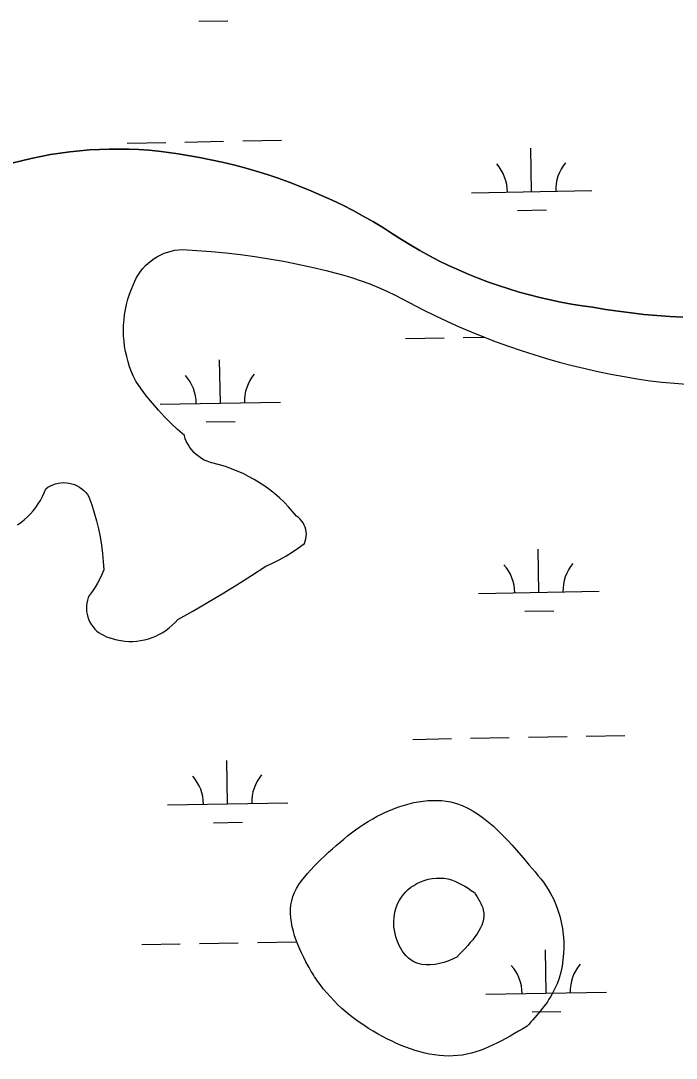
# Model space of a CAD drawing. Extents: x 3957609 to 3995875, y 234277 to 260273.
# Drawn here: x 3983219 to 3983763, y 256037 to 256898 of the extents above; entities that cross this region are included whole.
import ezdxf

# ---------------------------------------------------------------- set-up
doc = ezdxf.new("R2010")
doc.units = 0
doc.layers.add('V-TOPO-SHOR', color=7, linetype='Continuous')
doc.layers.add('V-WETL-SWMP', color=7, linetype='Continuous')

msp = doc.modelspace()

# ---------------------------------------------------------------- linework, layer by layer
at = {"layer": 'V-TOPO-SHOR'}
for points in [[(3983211.95, 256779.609), (3983219.876, 256781.683), (3983227.85, 256783.561), (3983235.868, 256785.239), (3983243.927, 256786.715), (3983252.021, 256787.991), (3983260.143, 256789.064), (3983268.288, 256789.935), (3983276.456, 256790.602), (3983284.633, 256791.065), (3983292.823, 256791.323), (3983301.015, 256791.379), (3983309.207, 256791.229), (3983317.391, 256790.877), (3983325.567, 256790.318), (3983333.724, 256789.558), (3983341.858, 256788.591), (3983349.969, 256787.424), (3983367.577, 256784.397), (3983377.07, 256782.533), (3983386.519, 256780.467), (3983395.924, 256778.198), (3983405.277, 256775.728), (3983414.575, 256773.057), (3983423.813, 256770.188), (3983432.988, 256767.122), (3983442.096, 256763.86), (3983451.132, 256760.401), (3983460.09, 256756.751), (3983468.968, 256752.909), (3983477.762, 256748.877), (3983486.468, 256744.658), (3983495.08, 256740.252), (3983503.595, 256735.663), (3983512.012, 256730.891), (3983520.323, 256725.943), (3983527.733, 256720.962), (3983535.255, 256716.154), (3983542.884, 256711.519), (3983550.619, 256707.06), (3983558.455, 256702.78)], [(3983453.64, 256480.957), (3983452.524, 256482.575), (3983451.24, 256484.064), (3983449.804, 256485.405), (3983448.232, 256486.585), (3983444.908, 256490.593), (3983441.42, 256494.462), (3983437.775, 256498.181), (3983433.98, 256501.748), (3983430.039, 256505.154), (3983425.962, 256508.394), (3983421.755, 256511.464), (3983417.424, 256514.358), (3983412.977, 256517.07), (3983408.423, 256519.595), (3983403.767, 256521.929), (3983399.018, 256524.07), (3983394.187, 256526.011), (3983389.28, 256527.754), (3983384.301, 256529.29), (3983376.654, 256531.274), (3983374.106, 256532.149), (3983371.645, 256533.234), (3983369.281, 256534.529), (3983367.039, 256536.018), (3983364.929, 256537.693), (3983362.971, 256539.54), (3983361.177, 256541.549), (3983359.559, 256543.702), (3983358.132, 256545.985), (3983356.903, 256548.381), (3983355.883, 256550.874), (3983355.078, 256553.444), (3983349.434, 256558.505), (3983343.956, 256563.741), (3983338.645, 256569.152), (3983333.513, 256574.731), (3983328.561, 256580.472), (3983323.795, 256586.368), (3983319.224, 256592.413), (3983314.845, 256598.602), (3983312.935, 256602.539), (3983311.21, 256606.561), (3983309.682, 256610.663), (3983308.347, 256614.831), (3983307.215, 256619.058), (3983306.281, 256623.334), (3983305.552, 256627.649), (3983305.029, 256631.993), (3983304.712, 256636.359), (3983304.603, 256640.734), (3983304.702, 256645.111), (3983305.007, 256649.477), (3983305.519, 256653.823), (3983306.236, 256658.14), (3983307.157, 256662.416), (3983308.282, 256666.647), (3983309.605, 256670.819), (3983311.124, 256674.923), (3983314.045, 256681.823), (3983315.447, 256684.602), (3983317.039, 256687.279), (3983318.81, 256689.841), (3983320.756, 256692.272), (3983322.863, 256694.566), (3983325.124, 256696.706), (3983327.529, 256698.686), (3983330.062, 256700.497), (3983332.716, 256702.127), (3983335.475, 256703.571), (3983338.328, 256704.822), (3983341.26, 256705.871), (3983344.257, 256706.716), (3983347.306, 256707.353), (3983350.39, 256707.777), (3983353.497, 256707.988), (3983365.537, 256707.278), (3983377.561, 256706.335), (3983389.565, 256705.16), (3983401.541, 256703.755), (3983413.491, 256702.119), (3983425.407, 256700.251), (3983437.283, 256698.156), (3983449.116, 256695.829), (3983460.905, 256693.277), (3983472.64, 256690.498), (3983480.039, 256688.71), (3983487.383, 256686.703), (3983494.666, 256684.481), (3983501.879, 256682.044), (3983509.016, 256679.394), (3983516.072, 256676.535), (3983523.039, 256673.467), (3983529.912, 256670.194), (3983553.149, 256657.978), (3983563.034, 256653.09), (3983573.006, 256648.383), (3983583.066, 256643.861), (3983593.205, 256639.526), (3983603.423, 256635.378), (3983613.714, 256631.418)], [(3983558.455, 256702.78), (3983566.385, 256698.682), (3983574.407, 256694.764), (3983582.517, 256691.033), (3983590.711, 256687.49), (3983598.983, 256684.133), (3983607.33, 256680.967), (3983615.75, 256677.993), (3983624.233, 256675.214), (3983632.779, 256672.629), (3983641.381, 256670.244), (3983650.033, 256668.052), (3983658.737, 256666.062), (3983667.482, 256664.272), (3983676.268, 256662.68), (3983685.087, 256661.294), (3983693.934, 256660.108), (3983704.527, 256658.306), (3983715.152, 256656.702), (3983725.805, 256655.301), (3983736.481, 256654.103), (3983747.18, 256653.106), (3983757.895, 256652.309), (3983768.625, 256651.717)], [(3983613.714, 256631.418), (3983624.077, 256627.647), (3983634.507, 256624.067), (3983645.003, 256620.682), (3983655.559, 256617.487), (3983666.17, 256614.491), (3983676.836, 256611.687), (3983687.551, 256609.08), (3983698.313, 256606.672), (3983709.116, 256604.462), (3983719.958, 256602.451), (3983730.837, 256600.638), (3983741.747, 256599.028), (3983751.708, 256597.88), (3983761.694, 256596.942), (3983771.697, 256596.212)], [(3983222.233, 256483.661), (3983224.848, 256485.999), (3983227.324, 256488.488), (3983229.647, 256491.115), (3983231.811, 256493.878), (3983233.81, 256496.762), (3983235.637, 256499.758), (3983237.281, 256502.856), (3983238.742, 256506.047), (3983240.011, 256509.32), (3983241.883, 256510.649), (3983243.874, 256511.798), (3983245.963, 256512.752), (3983248.132, 256513.504), (3983250.362, 256514.051), (3983252.635, 256514.385), (3983254.929, 256514.499), (3983257.223, 256514.401), (3983259.498, 256514.084), (3983261.733, 256513.553), (3983263.908, 256512.816), (3983266.003, 256511.876), (3983268.001, 256510.741), (3983269.882, 256509.426), (3983271.631, 256507.938), (3983273.232, 256506.291), (3983274.67, 256504.499), (3983275.933, 256502.582), (3983278.241, 256496.084), (3983280.316, 256489.51), (3983282.157, 256482.866), (3983283.761, 256476.159), (3983285.123, 256469.4), (3983286.245, 256462.599), (3983287.126, 256455.761), (3983287.761, 256448.896), (3983288.154, 256442.01), (3983286.706, 256438.258), (3983285.035, 256434.599), (3983283.146, 256431.047), (3983281.047, 256427.615), (3983278.745, 256424.318), (3983276.249, 256421.164), (3983275.335, 256419.001), (3983274.631, 256416.767), (3983274.135, 256414.475), (3983273.857, 256412.146), (3983273.795, 256409.801), (3983273.953, 256407.463), (3983274.328, 256405.146), (3983274.918, 256402.877), (3983275.716, 256400.671), (3983276.716, 256398.552), (3983277.91, 256396.532), (3983279.286, 256394.634), (3983280.832, 256392.871), (3983282.536, 256391.261), (3983284.385, 256389.815), (3983286.358, 256388.549), (3983288.443, 256387.472), (3983290.615, 256386.596), (3983295.981, 256384.865), (3983299.164, 256384.011), (3983302.394, 256383.364), (3983305.66, 256382.93), (3983308.947, 256382.708), (3983312.24, 256382.702), (3983315.529, 256382.911), (3983318.796, 256383.331), (3983322.03, 256383.966), (3983325.214, 256384.808), (3983328.338, 256385.854), (3983331.385, 256387.103), (3983334.346, 256388.547), (3983337.207, 256390.18), (3983339.956, 256391.996), (3983342.581, 256393.989), (3983345.07, 256396.145), (3983347.415, 256398.46), (3983349.602, 256400.923), (3983362.037, 256407.819), (3983374.366, 256414.899), (3983386.589, 256422.163), (3983398.699, 256429.612), (3983410.698, 256437.241), (3983422.578, 256445.05), (3983428.241, 256447.663), (3983433.795, 256450.497), (3983439.233, 256453.553), (3983444.543, 256456.821), (3983449.72, 256460.299), (3983454.754, 256463.979), (3983455.457, 256465.816), (3983455.957, 256467.717), (3983456.252, 256469.66), (3983456.333, 256471.624), (3983456.204, 256473.584), (3983455.867, 256475.522), (3983455.322, 256477.41), (3983454.576, 256479.229), (3983453.64, 256480.957)], [(3983216.611, 256479.466), (3983219.482, 256481.481), (3983222.233, 256483.661)]]:
    msp.add_lwpolyline(points, dxfattribs=at)
for points in [[(3983462.695, 256196.209), (3983515.171, 256237.531), (3983576.147, 256249.371), (3983641.34, 256197.062), (3983658.971, 256173.495), (3983662.305, 256093.875), (3983639.457, 256063.284)], [(3983639.457, 256063.284), (3983582.118, 256038.853), (3983519.931, 256054.468), (3983465.103, 256101.45), (3983457.752, 256113.429), (3983445.092, 256170.795), (3983462.695, 256196.209)], [(3983581.147, 256120.583), (3983573.825, 256117.366), (3983545.569, 256116.708), (3983531.936, 256133.47), (3983532.339, 256165.481), (3983547.897, 256181.654), (3983573.859, 256185.462), (3983595.712, 256174.271)], [(3983595.712, 256174.271), (3983603.172, 256159.562), (3983581.147, 256120.583)]]:
    msp.add_spline(points, degree=3, dxfattribs=at)
at = {"layer": 'V-WETL-SWMP'}
for p, q in [((3983367.177, 256897.41), (3983391.173, 256897.847)), ((3983307.597, 256796.309), (3983339.592, 256796.891)), ((3983355.589, 256797.182), (3983387.584, 256797.764)), ((3983403.581, 256798.055), (3983435.576, 256798.636)), ((3983252.02, 256787.991), (3983243.928, 256786.716)), ((3983260.143, 256789.064), (3983252.02, 256787.991)), ((3983268.289, 256789.935), (3983260.143, 256789.064)), ((3983276.455, 256790.602), (3983268.289, 256789.935)), ((3983284.634, 256791.065), (3983276.455, 256790.602)), ((3983292.823, 256791.324), (3983284.634, 256791.065)), ((3983301.016, 256791.379), (3983292.823, 256791.324)), ((3983309.207, 256791.23), (3983301.016, 256791.379)), ((3983317.392, 256790.876), (3983309.207, 256791.23)), ((3983325.566, 256790.318), (3983317.392, 256790.876)), ((3983333.723, 256789.557), (3983325.566, 256790.318)), ((3983341.859, 256788.592), (3983333.723, 256789.557)), ((3983349.968, 256787.425), (3983341.859, 256788.592)), ((3983367.577, 256784.397), (3983349.968, 256787.425)), ((3983643.23, 256755.975), (3983642.575, 256791.969)), ((3983219.875, 256781.684), (3983211.949, 256779.609)), ((3983227.85, 256783.561), (3983219.875, 256781.684)), ((3983235.869, 256785.239), (3983227.85, 256783.561)), ((3983243.928, 256786.716), (3983235.869, 256785.239)), ((3983377.069, 256782.534), (3983367.577, 256784.397)), ((3983386.52, 256780.467), (3983377.069, 256782.534)), ((3983395.924, 256778.198), (3983386.52, 256780.467)), ((3983405.277, 256775.728), (3983395.924, 256778.198)), ((3983414.575, 256773.058), (3983405.277, 256775.728)), ((3983423.814, 256770.189), (3983414.575, 256773.058)), ((3983432.989, 256767.122), (3983423.814, 256770.189)), ((3983442.096, 256763.859), (3983432.989, 256767.122)), ((3983451.131, 256760.401), (3983442.096, 256763.859)), ((3983460.09, 256756.751), (3983451.131, 256760.401)), ((3983468.968, 256752.909), (3983460.09, 256756.751)), ((3983477.762, 256748.877), (3983468.968, 256752.909)), ((3983593.238, 256755.066), (3983693.222, 256756.884)), ((3983486.467, 256744.657), (3983477.762, 256748.877)), ((3983495.08, 256740.252), (3983486.467, 256744.657)), ((3983503.596, 256735.663), (3983495.08, 256740.252)), ((3983512.012, 256730.892), (3983503.596, 256735.663)), ((3983631.512, 256740.328), (3983655.508, 256740.764)), ((3983520.323, 256725.942), (3983512.012, 256730.892)), ((3983527.733, 256720.962), (3983520.323, 256725.942)), ((3983535.255, 256716.154), (3983527.733, 256720.962)), ((3983542.885, 256711.519), (3983535.255, 256716.154)), ((3983550.619, 256707.061), (3983542.885, 256711.519)), ((3983558.454, 256702.781), (3983550.619, 256707.061)), ((3983566.384, 256698.682), (3983558.454, 256702.781)), ((3983574.407, 256694.765), (3983566.384, 256698.682)), ((3983582.517, 256691.033), (3983574.407, 256694.765)), ((3983590.711, 256687.489), (3983582.517, 256691.033)), ((3983598.983, 256684.133), (3983590.711, 256687.489)), ((3983607.331, 256680.967), (3983598.983, 256684.133)), ((3983615.749, 256677.994), (3983607.331, 256680.967)), ((3983624.232, 256675.215), (3983615.749, 256677.994)), ((3983632.778, 256672.63), (3983624.232, 256675.215)), ((3983641.38, 256670.243), (3983632.778, 256672.63)), ((3983650.034, 256668.053), (3983641.38, 256670.243)), ((3983658.737, 256666.062), (3983650.034, 256668.053)), ((3983667.483, 256664.271), (3983658.737, 256666.062)), ((3983676.268, 256662.681), (3983667.483, 256664.271)), ((3983685.087, 256661.293), (3983676.268, 256662.681)), ((3983693.935, 256660.107), (3983685.087, 256661.293)), ((3983704.527, 256658.305), (3983693.935, 256660.107)), ((3983715.152, 256656.703), (3983704.527, 256658.305)), ((3983725.805, 256655.302), (3983715.152, 256656.703)), ((3983736.482, 256654.103), (3983725.805, 256655.302)), ((3983747.181, 256653.105), (3983736.482, 256654.103)), ((3983757.896, 256652.31), (3983747.181, 256653.105)), ((3983768.624, 256651.718), (3983757.896, 256652.31)), ((3983538.586, 256633.981), (3983570.581, 256634.563)), ((3983586.578, 256634.854), (3983603.963, 256635.17)), ((3983384.942, 256580.437), (3983384.288, 256616.431)), ((3983334.951, 256579.528), (3983434.934, 256581.346)), ((3983373.225, 256564.79), (3983397.221, 256565.227)), ((3983649.278, 256423.355), (3983648.623, 256459.349)), ((3983599.286, 256422.446), (3983699.27, 256424.264)), ((3983637.56, 256407.708), (3983661.556, 256408.144)), ((3983544.634, 256301.361), (3983576.629, 256301.943)), ((3983592.627, 256302.234), (3983624.621, 256302.815)), ((3983640.619, 256303.106), (3983672.613, 256303.688)), ((3983688.611, 256303.979), (3983720.605, 256304.561)), ((3983390.99, 256247.817), (3983390.336, 256283.811)), ((3983340.999, 256246.908), (3983440.982, 256248.726)), ((3983379.273, 256232.17), (3983403.269, 256232.607)), ((3983415.677, 256132.815), (3983447.672, 256133.396)), ((3983319.693, 256131.069), (3983351.688, 256131.651)), ((3983367.685, 256131.942), (3983399.68, 256132.524)), ((3983655.326, 256090.735), (3983654.671, 256126.729)), ((3983605.334, 256089.826), (3983705.318, 256091.644)), ((3983643.608, 256075.088), (3983667.604, 256075.524))]:
    msp.add_line(p, q, dxfattribs=at)
for points in [[(3983444.907, 256490.594), (3983441.419, 256494.461), (3983437.774, 256498.181), (3983433.979, 256501.748), (3983430.039, 256505.154), (3983425.962, 256508.395), (3983421.755, 256511.464), (3983417.424, 256514.357), (3983412.977, 256517.069), (3983408.423, 256519.594), (3983403.767, 256521.929), (3983399.019, 256524.07), (3983394.187, 256526.012), (3983389.279, 256527.753), (3983384.302, 256529.29), (3983376.655, 256531.274), (3983374.107, 256532.148), (3983371.644, 256533.235), (3983369.282, 256534.528), (3983367.038, 256536.018), (3983364.929, 256537.692), (3983362.971, 256539.541), (3983361.177, 256541.549), (3983359.56, 256543.702), (3983358.132, 256545.985), (3983356.903, 256548.382), (3983355.883, 256550.874), (3983355.079, 256553.444), (3983349.434, 256558.504), (3983343.955, 256563.742), (3983338.646, 256569.153), (3983333.513, 256574.732), (3983328.561, 256580.472), (3983323.796, 256586.368), (3983319.223, 256592.413), (3983314.845, 256598.602), (3983312.934, 256602.539), (3983311.211, 256606.562), (3983309.682, 256610.663), (3983308.348, 256614.831), (3983307.214, 256619.058), (3983306.281, 256623.334), (3983305.552, 256627.649), (3983305.029, 256631.994), (3983304.712, 256636.359), (3983304.603, 256640.734), (3983304.701, 256645.11), (3983305.006, 256649.476), (3983305.519, 256653.822), (3983306.236, 256658.139), (3983307.158, 256662.417), (3983308.282, 256666.647), (3983309.605, 256670.819), (3983311.124, 256674.923), (3983314.044, 256681.822), (3983315.447, 256684.602), (3983317.038, 256687.279), (3983318.811, 256689.84), (3983320.755, 256692.272), (3983322.863, 256694.565), (3983325.125, 256696.706), (3983327.528, 256698.686), (3983330.063, 256700.496), (3983332.716, 256702.127), (3983335.475, 256703.571), (3983338.328, 256704.821), (3983341.26, 256705.871), (3983344.257, 256706.716), (3983347.306, 256707.353), (3983350.391, 256707.777), (3983353.498, 256707.988), (3983365.537, 256707.277), (3983377.561, 256706.335), (3983389.564, 256705.16), (3983401.542, 256703.754), (3983413.491, 256702.118), (3983425.406, 256700.251), (3983437.283, 256698.155), (3983449.117, 256695.83), (3983460.904, 256693.278), (3983472.64, 256690.498), (3983480.04, 256688.71), (3983487.384, 256686.704), (3983494.666, 256684.481), (3983501.878, 256682.044), (3983509.016, 256679.395), (3983516.071, 256676.535), (3983523.039, 256673.468), (3983529.913, 256670.195), (3983553.149, 256657.979), (3983563.034, 256653.09), (3983573.007, 256648.384), (3983583.065, 256643.862), (3983593.205, 256639.526), (3983603.422, 256635.378), (3983613.714, 256631.417), (3983624.077, 256627.647), (3983634.508, 256624.068), (3983645.003, 256620.681), (3983655.558, 256617.488), (3983666.17, 256614.49)], [(3983666.17, 256614.49), (3983676.836, 256611.687), (3983687.551, 256609.081), (3983698.312, 256606.672), (3983709.116, 256604.462), (3983719.959, 256602.451), (3983730.837, 256600.639), (3983741.746, 256599.028), (3983751.709, 256597.88), (3983761.694, 256596.941), (3983771.697, 256596.213)], [(3983233.811, 256496.762), (3983235.636, 256499.758), (3983237.282, 256502.857), (3983238.742, 256506.048), (3983240.012, 256509.319), (3983241.884, 256510.649), (3983243.873, 256511.797), (3983245.962, 256512.752), (3983248.132, 256513.505), (3983250.363, 256514.051), (3983252.635, 256514.384), (3983254.929, 256514.5), (3983257.223, 256514.4), (3983259.498, 256514.084), (3983261.733, 256513.554), (3983263.908, 256512.816), (3983266.003, 256511.876), (3983268.001, 256510.742), (3983269.882, 256509.426), (3983271.631, 256507.937), (3983273.232, 256506.29), (3983274.67, 256504.499), (3983275.933, 256502.581), (3983278.241, 256496.084), (3983280.316, 256489.509), (3983282.157, 256482.865), (3983283.76, 256476.159), (3983285.123, 256469.401), (3983286.246, 256462.598), (3983287.125, 256455.76), (3983287.761, 256448.895), (3983288.153, 256442.011), (3983286.706, 256438.258), (3983285.035, 256434.599), (3983283.146, 256431.047), (3983281.047, 256427.615), (3983278.745, 256424.317), (3983276.248, 256421.163), (3983275.336, 256419.002), (3983274.63, 256416.766), (3983274.135, 256414.474), (3983273.856, 256412.146), (3983273.796, 256409.801), (3983273.953, 256407.462), (3983274.328, 256405.147), (3983274.918, 256402.877), (3983275.716, 256400.672), (3983276.716, 256398.551), (3983277.909, 256396.532), (3983279.285, 256394.633), (3983280.833, 256392.871), (3983282.537, 256391.261), (3983284.385, 256389.816), (3983286.358, 256388.55), (3983288.442, 256387.473), (3983290.616, 256386.595), (3983295.982, 256384.864), (3983299.164, 256384.01), (3983302.394, 256383.364), (3983305.66, 256382.93), (3983308.947, 256382.709), (3983312.241, 256382.703), (3983315.529, 256382.911), (3983318.796, 256383.332), (3983322.029, 256383.965), (3983325.214, 256384.807), (3983328.337, 256385.854), (3983331.386, 256387.103), (3983334.347, 256388.547), (3983337.208, 256390.18), (3983339.956, 256391.996), (3983342.581, 256393.988), (3983345.07, 256396.145), (3983347.414, 256398.46), (3983349.602, 256400.923), (3983362.037, 256407.818), (3983374.366, 256414.899), (3983386.588, 256422.164), (3983398.699, 256429.612), (3983410.697, 256437.241), (3983422.579, 256445.05), (3983428.242, 256447.662), (3983433.796, 256450.498), (3983439.233, 256453.553), (3983444.544, 256456.821), (3983449.721, 256460.299), (3983454.755, 256463.98), (3983455.457, 256465.816), (3983455.957, 256467.717), (3983456.251, 256469.66), (3983456.333, 256471.624), (3983456.205, 256473.585), (3983455.866, 256475.521), (3983455.321, 256477.41), (3983454.576, 256479.229), (3983453.64, 256480.957), (3983452.524, 256482.575), (3983451.24, 256484.063), (3983449.804, 256485.405), (3983448.232, 256486.585), (3983444.907, 256490.594)], [(3983216.61, 256479.467), (3983219.483, 256481.481), (3983222.233, 256483.661), (3983224.849, 256485.999), (3983227.324, 256488.487), (3983229.647, 256491.116), (3983231.812, 256493.877), (3983233.811, 256496.762)]]:
    msp.add_lwpolyline(points, dxfattribs=at)
for centre, start, end in [((3983587.987, 256755.445), 0.269879, 41.813537), ((3983698.455, 256757.454), 140.269876, 181.813534), ((3983329.7, 256579.907), 0.269879, 41.813537), ((3983440.168, 256581.916), 140.269876, 181.813534), ((3983594.035, 256422.825), 0.269879, 41.813537), ((3983704.503, 256424.834), 140.269876, 181.813534), ((3983335.748, 256247.287), 0.269879, 41.813537), ((3983446.216, 256249.296), 140.269876, 181.813534), ((3983600.083, 256090.205), 0.269879, 41.813537), ((3983710.551, 256092.214), 140.269876, 181.813534)]:
    msp.add_arc(centre, 35.246, start, end, dxfattribs=at)
for points in [[(3983462.695, 256196.209), (3983515.171, 256237.531), (3983576.147, 256249.371), (3983641.34, 256197.062), (3983658.971, 256173.495), (3983662.305, 256093.875), (3983639.457, 256063.284)], [(3983639.457, 256063.284), (3983582.118, 256038.853), (3983519.931, 256054.468), (3983465.103, 256101.45), (3983457.752, 256113.429), (3983445.092, 256170.795), (3983462.695, 256196.209)], [(3983581.147, 256120.583), (3983573.825, 256117.366), (3983545.569, 256116.708), (3983531.936, 256133.47), (3983532.339, 256165.481), (3983547.897, 256181.654), (3983573.859, 256185.462), (3983595.712, 256174.271)], [(3983595.712, 256174.271), (3983603.172, 256159.562), (3983581.147, 256120.583)]]:
    msp.add_spline(points, degree=3, dxfattribs=at)

doc.saveas('drawing.dxf')
